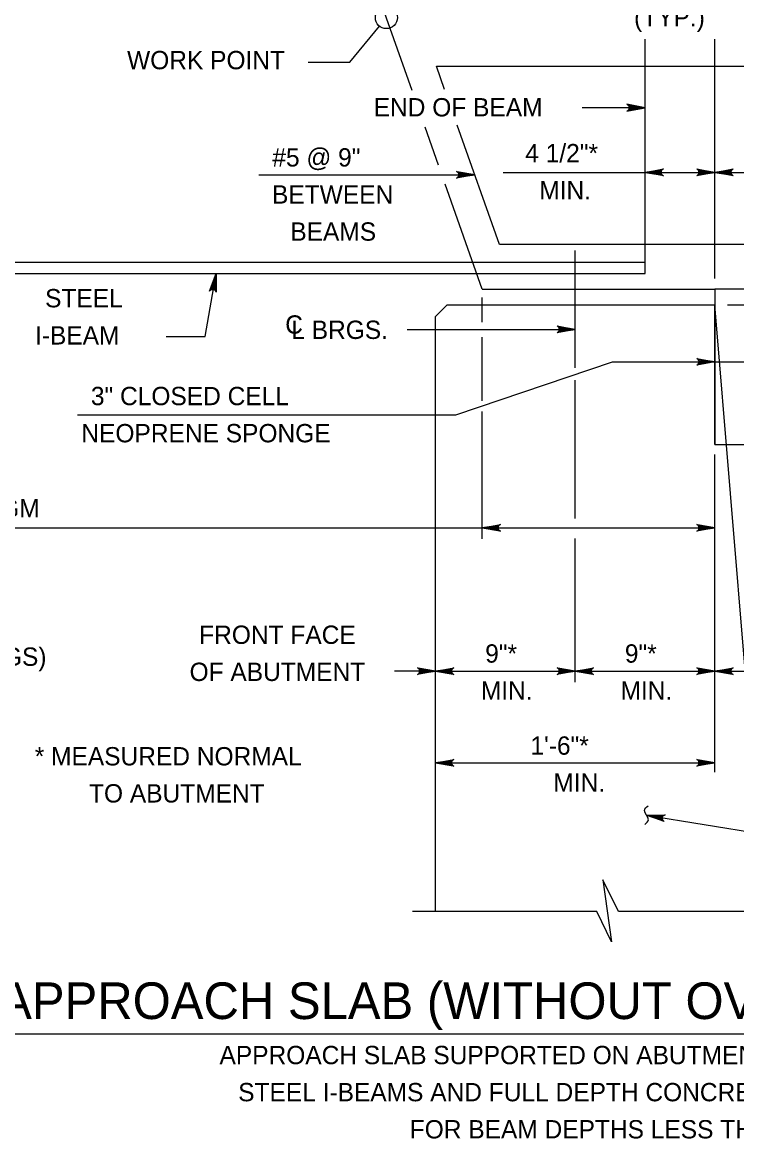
# Model space of a CAD drawing. Extents: x 636530 to 644067, y 294168 to 299122.
# Drawn here: x 641697 to 641813.9, y 296844.6 to 297027.3 of the extents above; entities that cross this region are included whole.
import ezdxf

# ---------------------------------------------------------------- set-up
doc = ezdxf.new("R2010")
doc.units = 0
doc.layers.add('1', color=7, linetype='Continuous')

msp = doc.modelspace()

# ---------------------------------------------------------------- linework, layer by layer
at = {"layer": '1'}
for p, q in [((641760.76, 297016.17), (641749.38, 297048.4)), ((641750.57, 297020.81), (641755.41, 297026.7)), ((641798.91, 296986.18), (641798.91, 297024.54)), ((641810.34, 296985.37), (641810.34, 297024.54)), ((641743.76, 297020.81), (641750.57, 297020.81)), ((641764.74, 297020.16), (641840.82, 297020.16)), ((641766.09, 297016.34), (641764.74, 297020.16)), ((641798.91, 297013.33), (641788.61, 297013.33)), ((641765.08, 297003.91), (641762.88, 297010.15)), ((641775.05, 296990.94), (641768.15, 297010.48)), ((641735.66, 297002.36), (641771.02, 297002.36)), ((641775.68, 297002.75), (641810.34, 297002.75)), ((641810.34, 297002.75), (641825.58, 297002.75)), ((641772.24, 296983.64), (641766.17, 297000.83)), ((641831.62, 296990.94), (641775.05, 296990.94)), ((641787.48, 296970.75), (641787.48, 296989.95)), ((641684.45, 296988.08), (641770.67, 296988.08)), ((641770.67, 296988.08), (641798.91, 296988.08)), ((641684.45, 296986.18), (641771.34, 296986.18)), ((641726.88, 296975.91), (641728.67, 296986.18)), ((641771.34, 296986.18), (641798.91, 296986.18)), ((641772.24, 296983.64), (641810.34, 296983.64)), ((641772.24, 296978.24), (641772.24, 296982.25)), ((641764.62, 296979.19), (641766.52, 296981.1)), ((641766.52, 296981.1), (641810.34, 296981.1)), ((641810.34, 296958.24), (641810.34, 296981.1)), ((641818.47, 296882.55), (641810.34, 296981.1)), ((641812.4, 296981.1), (641909.01, 296981.1)), ((641764.62, 296881.76), (641764.62, 296979.19)), ((641759.96, 296977.06), (641787.48, 296977.06)), ((641720.49, 296975.91), (641726.88, 296975.91)), ((641772.24, 296965.35), (641772.24, 296975.8)), ((641767.94, 296963.07), (641793.56, 296971.75)), ((641793.56, 296971.75), (641823.22, 296971.75)), ((641787.48, 296946.13), (641787.48, 296968.77)), ((641705.98, 296963.07), (641767.94, 296963.07)), ((641772.24, 296942.8), (641772.24, 296963.64)), ((641810.34, 296958.24), (641848.44, 296958.24)), ((641810.34, 296904.56), (641810.34, 296956.57)), ((641645.17, 296944.57), (641772.24, 296944.57)), ((641772.24, 296944.57), (641810.34, 296944.57)), ((641787.48, 296919.3), (641787.48, 296942.84)), ((641764.62, 296921.12), (641757.91, 296921.12)), ((641764.62, 296921.12), (641787.48, 296921.12)), ((641787.48, 296921.12), (641810.34, 296921.12)), ((641810.34, 296921.12), (641848.44, 296921.12)), ((641764.62, 296906.12), (641810.34, 296906.12)), ((641799.15, 296897.56), (641837.3, 296891.32)), ((641791.03, 296881.76), (641760.85, 296881.76)), ((641820.22, 296881.76), (641794.54, 296881.76)), ((641662.02, 296861.77), (641962.06, 296861.77))]:
    msp.add_line(p, q, dxfattribs=at)
for points in [[(641798.91, 297013.33), (641795.93, 297013.89), (641796.04, 297013.81), (641796.16, 297013.73), (641796.22, 297013.63), (641796.28, 297013.53), (641796.29, 297013.43), (641796.31, 297013.33), (641796.29, 297013.23), (641796.28, 297013.13), (641796.22, 297013.03), (641796.16, 297012.93), (641796.04, 297012.85), (641795.93, 297012.77), (641798.91, 297013.33), (641796.04, 297012.85), (641796.16, 297012.93), (641798.91, 297013.33), (641796.22, 297013.03), (641796.28, 297013.13), (641798.91, 297013.33), (641796.29, 297013.23), (641796.31, 297013.33), (641798.91, 297013.33), (641796.29, 297013.43), (641796.28, 297013.53), (641798.91, 297013.33), (641796.22, 297013.63), (641796.16, 297013.73), (641798.91, 297013.33), (641796.04, 297013.81)], [(641771.02, 297002.36), (641768.04, 297001.8), (641768.15, 297001.88), (641768.27, 297001.96), (641768.33, 297002.06), (641768.39, 297002.16), (641768.4, 297002.26), (641768.42, 297002.36), (641768.4, 297002.46), (641768.39, 297002.56), (641768.33, 297002.66), (641768.27, 297002.76), (641768.15, 297002.84), (641768.04, 297002.92), (641771.02, 297002.36), (641768.15, 297002.84), (641768.27, 297002.76), (641771.02, 297002.36), (641768.33, 297002.66), (641768.39, 297002.56), (641771.02, 297002.36), (641768.4, 297002.46), (641768.42, 297002.36), (641771.02, 297002.36), (641768.4, 297002.26), (641768.39, 297002.16), (641771.02, 297002.36), (641768.33, 297002.06), (641768.27, 297001.96), (641771.02, 297002.36), (641768.15, 297001.88)], [(641798.91, 297002.75), (641801.89, 297003.31), (641801.78, 297003.23), (641801.66, 297003.15), (641801.6, 297003.05), (641801.54, 297002.95), (641801.53, 297002.85), (641801.51, 297002.75), (641801.53, 297002.65), (641801.54, 297002.55), (641801.6, 297002.45), (641801.66, 297002.35), (641801.78, 297002.27), (641801.89, 297002.19), (641798.91, 297002.75), (641801.78, 297002.27), (641801.66, 297002.35), (641798.91, 297002.75), (641801.6, 297002.45), (641801.54, 297002.55), (641798.91, 297002.75), (641801.53, 297002.65), (641801.51, 297002.75), (641798.91, 297002.75), (641801.53, 297002.85), (641801.54, 297002.95), (641798.91, 297002.75), (641801.6, 297003.05), (641801.66, 297003.15), (641798.91, 297002.75), (641801.78, 297003.23)], [(641810.34, 297002.75), (641807.36, 297002.19), (641807.47, 297002.27), (641807.59, 297002.35), (641807.65, 297002.45), (641807.71, 297002.55), (641807.72, 297002.65), (641807.74, 297002.75), (641807.72, 297002.85), (641807.71, 297002.95), (641807.65, 297003.05), (641807.59, 297003.15), (641807.47, 297003.23), (641807.36, 297003.31), (641810.34, 297002.75), (641807.47, 297003.23), (641807.59, 297003.15), (641810.34, 297002.75), (641807.65, 297003.05), (641807.71, 297002.95), (641810.34, 297002.75), (641807.72, 297002.85), (641807.74, 297002.75), (641810.34, 297002.75), (641807.72, 297002.65), (641807.71, 297002.55), (641810.34, 297002.75), (641807.65, 297002.45), (641807.59, 297002.35), (641810.34, 297002.75), (641807.47, 297002.27)], [(641810.34, 297002.75), (641813.32, 297003.31), (641813.21, 297003.23), (641813.09, 297003.15), (641813.03, 297003.05), (641812.97, 297002.95), (641812.96, 297002.85), (641812.94, 297002.75), (641812.96, 297002.65), (641812.97, 297002.55), (641813.03, 297002.45), (641813.09, 297002.35), (641813.21, 297002.27), (641813.32, 297002.19), (641810.34, 297002.75), (641813.21, 297002.27), (641813.09, 297002.35), (641810.34, 297002.75), (641813.03, 297002.45), (641812.97, 297002.55), (641810.34, 297002.75), (641812.96, 297002.65), (641812.94, 297002.75), (641810.34, 297002.75), (641812.96, 297002.85), (641812.97, 297002.95), (641810.34, 297002.75), (641813.03, 297003.05), (641813.09, 297003.15), (641810.34, 297002.75), (641813.21, 297003.23)], [(641728.67, 296986.18), (641728.71, 296983.14), (641728.65, 296983.27), (641728.59, 296983.4), (641728.5, 296983.47), (641728.42, 296983.55), (641728.32, 296983.58), (641728.22, 296983.61), (641728.12, 296983.61), (641728.02, 296983.61), (641727.91, 296983.57), (641727.8, 296983.53), (641727.71, 296983.43), (641727.61, 296983.33), (641728.67, 296986.18), (641727.71, 296983.43), (641727.8, 296983.53), (641728.67, 296986.18), (641727.91, 296983.57), (641728.02, 296983.61), (641728.67, 296986.18), (641728.12, 296983.61), (641728.22, 296983.61), (641728.67, 296986.18), (641728.32, 296983.58), (641728.42, 296983.55), (641728.67, 296986.18), (641728.5, 296983.47), (641728.59, 296983.4), (641728.67, 296986.18), (641728.65, 296983.27)], [(641787.48, 296977.06), (641784.5, 296976.5), (641784.61, 296976.58), (641784.73, 296976.66), (641784.79, 296976.76), (641784.85, 296976.86), (641784.86, 296976.96), (641784.88, 296977.06), (641784.86, 296977.16), (641784.85, 296977.26), (641784.79, 296977.36), (641784.73, 296977.46), (641784.61, 296977.54), (641784.5, 296977.62), (641787.48, 296977.06), (641784.61, 296977.54), (641784.73, 296977.46), (641787.48, 296977.06), (641784.79, 296977.36), (641784.85, 296977.26), (641787.48, 296977.06), (641784.86, 296977.16), (641784.88, 296977.06), (641787.48, 296977.06), (641784.86, 296976.96), (641784.85, 296976.86), (641787.48, 296977.06), (641784.79, 296976.76), (641784.73, 296976.66), (641787.48, 296977.06), (641784.61, 296976.58)], [(641810.34, 296971.75), (641807.36, 296971.19), (641807.59, 296971.35), (641807.71, 296971.55), (641807.74, 296971.75), (641807.71, 296971.95), (641807.59, 296972.15), (641807.36, 296972.31), (641810.34, 296971.75), (641807.59, 296972.15), (641807.71, 296971.95), (641810.34, 296971.75), (641807.74, 296971.75), (641807.71, 296971.55), (641810.34, 296971.75), (641807.59, 296971.35)], [(641772.24, 296944.57), (641775.22, 296945.12), (641775.11, 296945.05), (641774.99, 296944.97), (641774.93, 296944.87), (641774.87, 296944.77), (641774.86, 296944.67), (641774.84, 296944.57), (641774.86, 296944.47), (641774.87, 296944.37), (641774.93, 296944.27), (641774.99, 296944.17), (641775.11, 296944.09), (641775.22, 296944.01), (641772.24, 296944.57), (641775.11, 296944.09), (641774.99, 296944.17), (641772.24, 296944.57), (641774.93, 296944.27), (641774.87, 296944.37), (641772.24, 296944.57), (641774.86, 296944.47), (641774.84, 296944.57), (641772.24, 296944.57), (641774.86, 296944.67), (641774.87, 296944.77), (641772.24, 296944.57), (641774.93, 296944.87), (641774.99, 296944.97), (641772.24, 296944.57), (641775.11, 296945.05)], [(641810.34, 296944.57), (641807.36, 296944.01), (641807.47, 296944.09), (641807.59, 296944.17), (641807.65, 296944.27), (641807.71, 296944.37), (641807.72, 296944.47), (641807.74, 296944.57), (641807.72, 296944.67), (641807.71, 296944.77), (641807.65, 296944.87), (641807.59, 296944.97), (641807.47, 296945.05), (641807.36, 296945.12), (641810.34, 296944.57), (641807.47, 296945.05), (641807.59, 296944.97), (641810.34, 296944.57), (641807.65, 296944.87), (641807.71, 296944.77), (641810.34, 296944.57), (641807.72, 296944.67), (641807.74, 296944.57), (641810.34, 296944.57), (641807.72, 296944.47), (641807.71, 296944.37), (641810.34, 296944.57), (641807.65, 296944.27), (641807.59, 296944.17), (641810.34, 296944.57), (641807.47, 296944.09)], [(641764.62, 296921.12), (641761.64, 296920.56), (641761.75, 296920.64), (641761.87, 296920.72), (641761.93, 296920.82), (641761.99, 296920.92), (641762, 296921.02), (641762.02, 296921.12), (641762, 296921.22), (641761.99, 296921.32), (641761.93, 296921.42), (641761.87, 296921.52), (641761.75, 296921.6), (641761.64, 296921.68), (641764.62, 296921.12), (641761.75, 296921.6), (641761.87, 296921.52), (641764.62, 296921.12), (641761.93, 296921.42), (641761.99, 296921.32), (641764.62, 296921.12), (641762, 296921.22), (641762.02, 296921.12), (641764.62, 296921.12), (641762, 296921.02), (641761.99, 296920.92), (641764.62, 296921.12), (641761.93, 296920.82), (641761.87, 296920.72), (641764.62, 296921.12), (641761.75, 296920.64)], [(641764.62, 296921.12), (641767.6, 296921.68), (641767.49, 296921.6), (641767.37, 296921.52), (641767.31, 296921.42), (641767.25, 296921.32), (641767.24, 296921.22), (641767.22, 296921.12), (641767.24, 296921.02), (641767.25, 296920.92), (641767.31, 296920.82), (641767.37, 296920.72), (641767.49, 296920.64), (641767.6, 296920.56), (641764.62, 296921.12), (641767.49, 296920.64), (641767.37, 296920.72), (641764.62, 296921.12), (641767.31, 296920.82), (641767.25, 296920.92), (641764.62, 296921.12), (641767.24, 296921.02), (641767.22, 296921.12), (641764.62, 296921.12), (641767.24, 296921.22), (641767.25, 296921.32), (641764.62, 296921.12), (641767.31, 296921.42), (641767.37, 296921.52), (641764.62, 296921.12), (641767.49, 296921.6)], [(641787.48, 296921.12), (641784.5, 296920.56), (641784.61, 296920.64), (641784.73, 296920.72), (641784.79, 296920.82), (641784.85, 296920.92), (641784.86, 296921.02), (641784.88, 296921.12), (641784.86, 296921.22), (641784.85, 296921.32), (641784.79, 296921.42), (641784.73, 296921.52), (641784.61, 296921.6), (641784.5, 296921.68), (641787.48, 296921.12), (641784.61, 296921.6), (641784.73, 296921.52), (641787.48, 296921.12), (641784.79, 296921.42), (641784.85, 296921.32), (641787.48, 296921.12), (641784.86, 296921.22), (641784.88, 296921.12), (641787.48, 296921.12), (641784.86, 296921.02), (641784.85, 296920.92), (641787.48, 296921.12), (641784.79, 296920.82), (641784.73, 296920.72), (641787.48, 296921.12), (641784.61, 296920.64)], [(641787.48, 296921.12), (641790.46, 296921.68), (641790.35, 296921.6), (641790.23, 296921.52), (641790.17, 296921.42), (641790.11, 296921.32), (641790.1, 296921.22), (641790.08, 296921.12), (641790.1, 296921.02), (641790.11, 296920.92), (641790.17, 296920.82), (641790.23, 296920.72), (641790.35, 296920.64), (641790.46, 296920.56), (641787.48, 296921.12), (641790.35, 296920.64), (641790.23, 296920.72), (641787.48, 296921.12), (641790.17, 296920.82), (641790.11, 296920.92), (641787.48, 296921.12), (641790.1, 296921.02), (641790.08, 296921.12), (641787.48, 296921.12), (641790.1, 296921.22), (641790.11, 296921.32), (641787.48, 296921.12), (641790.17, 296921.42), (641790.23, 296921.52), (641787.48, 296921.12), (641790.35, 296921.6)], [(641810.34, 296921.12), (641807.36, 296920.56), (641807.47, 296920.64), (641807.59, 296920.72), (641807.65, 296920.82), (641807.71, 296920.92), (641807.72, 296921.02), (641807.74, 296921.12), (641807.72, 296921.22), (641807.71, 296921.32), (641807.65, 296921.42), (641807.59, 296921.52), (641807.47, 296921.6), (641807.36, 296921.68), (641810.34, 296921.12), (641807.47, 296921.6), (641807.59, 296921.52), (641810.34, 296921.12), (641807.65, 296921.42), (641807.71, 296921.32), (641810.34, 296921.12), (641807.72, 296921.22), (641807.74, 296921.12), (641810.34, 296921.12), (641807.72, 296921.02), (641807.71, 296920.92), (641810.34, 296921.12), (641807.65, 296920.82), (641807.59, 296920.72), (641810.34, 296921.12), (641807.47, 296920.64)], [(641810.34, 296921.12), (641813.32, 296921.68), (641813.21, 296921.6), (641813.09, 296921.52), (641813.03, 296921.42), (641812.97, 296921.32), (641812.96, 296921.22), (641812.94, 296921.12), (641812.96, 296921.02), (641812.97, 296920.92), (641813.03, 296920.82), (641813.09, 296920.72), (641813.21, 296920.64), (641813.32, 296920.56), (641810.34, 296921.12), (641813.21, 296920.64), (641813.09, 296920.72), (641810.34, 296921.12), (641813.03, 296920.82), (641812.97, 296920.92), (641810.34, 296921.12), (641812.96, 296921.02), (641812.94, 296921.12), (641810.34, 296921.12), (641812.96, 296921.22), (641812.97, 296921.32), (641810.34, 296921.12), (641813.03, 296921.42), (641813.09, 296921.52), (641810.34, 296921.12), (641813.21, 296921.6)], [(641764.62, 296906.12), (641767.6, 296906.68), (641767.49, 296906.6), (641767.37, 296906.52), (641767.31, 296906.42), (641767.25, 296906.32), (641767.24, 296906.22), (641767.22, 296906.12), (641767.24, 296906.02), (641767.25, 296905.92), (641767.31, 296905.82), (641767.37, 296905.72), (641767.49, 296905.64), (641767.6, 296905.56), (641764.62, 296906.12), (641767.49, 296905.64), (641767.37, 296905.72), (641764.62, 296906.12), (641767.31, 296905.82), (641767.25, 296905.92), (641764.62, 296906.12), (641767.24, 296906.02), (641767.22, 296906.12), (641764.62, 296906.12), (641767.24, 296906.22), (641767.25, 296906.32), (641764.62, 296906.12), (641767.31, 296906.42), (641767.37, 296906.52), (641764.62, 296906.12), (641767.49, 296906.6)], [(641810.34, 296906.12), (641807.36, 296905.56), (641807.47, 296905.64), (641807.59, 296905.72), (641807.65, 296905.82), (641807.71, 296905.92), (641807.72, 296906.02), (641807.74, 296906.12), (641807.72, 296906.22), (641807.71, 296906.32), (641807.65, 296906.42), (641807.59, 296906.52), (641807.47, 296906.6), (641807.36, 296906.68), (641810.34, 296906.12), (641807.47, 296906.6), (641807.59, 296906.52), (641810.34, 296906.12), (641807.65, 296906.42), (641807.71, 296906.32), (641810.34, 296906.12), (641807.72, 296906.22), (641807.74, 296906.12), (641810.34, 296906.12), (641807.72, 296906.02), (641807.71, 296905.92), (641810.34, 296906.12), (641807.65, 296905.82), (641807.59, 296905.72), (641810.34, 296906.12), (641807.47, 296905.64)], [(641799.15, 296897.56), (641802.18, 296897.63), (641802.06, 296897.57), (641801.93, 296897.51), (641801.85, 296897.43), (641801.78, 296897.34), (641801.75, 296897.24), (641801.71, 296897.14), (641801.71, 296897.04), (641801.72, 296896.94), (641801.76, 296896.83), (641801.8, 296896.72), (641801.9, 296896.63), (641802, 296896.53), (641799.15, 296897.56), (641801.9, 296896.63), (641801.8, 296896.72), (641799.15, 296897.56), (641801.76, 296896.83), (641801.72, 296896.94), (641799.15, 296897.56), (641801.71, 296897.04), (641801.71, 296897.14), (641799.15, 296897.56), (641801.75, 296897.24), (641801.78, 296897.34), (641799.15, 296897.56), (641801.85, 296897.43), (641801.93, 296897.51), (641799.15, 296897.56), (641802.06, 296897.57)], [(641794.54, 296881.76), (641792.01, 296886.95), (641793.39, 296876.8), (641791.03, 296881.76)]]:
    msp.add_lwpolyline(points, dxfattribs=at)
msp.add_lwpolyline([(641810.34, 296958.24), (641817.96, 296958.24), (641817.96, 296983.64), (641810.34, 296983.64)], close=True, dxfattribs=at)
msp.add_circle((641756.55, 297028.09), 1.8, dxfattribs=at)
msp.add_spline([(641798.86, 296896.03), (641799.46, 296896.81), (641798.83, 296898.33), (641799.38, 296899.1)], degree=3, dxfattribs=at)

# ---------------------------------------------------------------- texts
for s, height, p in [('(TYP.)', 3, (641797.1, 297026.63)), ('WORK POINT', 3, (641714.11, 297019.63)), ('END OF BEAM', 3, (641754.48, 297011.91)), ('#5 @ 9"', 3, (641737.89, 297003.71)), ('4 1/2"*', 3, (641779.29, 297004.4)), ('BETWEEN', 3, (641737.84, 296997.64)), ('MIN.', 3, (641781.58, 296998.32)), ('BEAMS', 3, (641740.83, 296991.57)), ('STEEL', 3, (641700.69, 296980.66)), ('C', 3, (641740, 296976.35)), ('L BRGS.', 3, (641740.99, 296975.49)), ('I-BEAM', 3, (641699.04, 296974.58)), ('FULL DEPTH DIAPHRAGM', 3, (641649.86, 296946.27)), ('FRONT FACE', 3, (641725.91, 296925.58)), ('9"*', 3, (641772.73, 296922.51)), ('9"*', 3, (641795.59, 296922.51)), ('(ELASTOMERIC BEARINGS)', 3, (641647.65, 296921.99)), ('OF ABUTMENT', 3, (641724.34, 296919.51)), ('MIN.', 3, (641772.02, 296916.44)), ('MIN.', 3, (641794.88, 296916.44)), ('1\'-6"*', 3, (641780.14, 296907.44)), ('* MEASURED NORMAL', 3, (641699, 296905.69)), ('MIN.', 3, (641783.89, 296901.37)), ('TO ABUTMENT', 3, (641707.88, 296899.62)), ('TYPE 1 APPROACH SLAB (WITHOUT OVERLAY) - DETAIL 12', 6, (641663.3, 296864.18)), ('APPROACH SLAB SUPPORTED ON ABUTMENT CORBEL ADJACENT TO', 3, (641729.24, 296856.79)), ('STEEL I-BEAMS AND FULL DEPTH CONCRETE END DIAPHRAGMS', 3, (641732.3, 296850.72)), ('FOR BEAM DEPTHS LESS THAN 2\'-1 1/2"', 3, (641760.38, 296844.64))]:
    msp.add_text(s, height=height, dxfattribs=at).set_placement(p)
for s, p in [('3" CLOSED CELL', (641708.19, 296964.65)), ('NEOPRENE SPONGE', (641706.63, 296958.57))]:
    msp.add_text(s, height=3, rotation=360, dxfattribs=at).set_placement(p)

doc.saveas('drawing.dxf')
